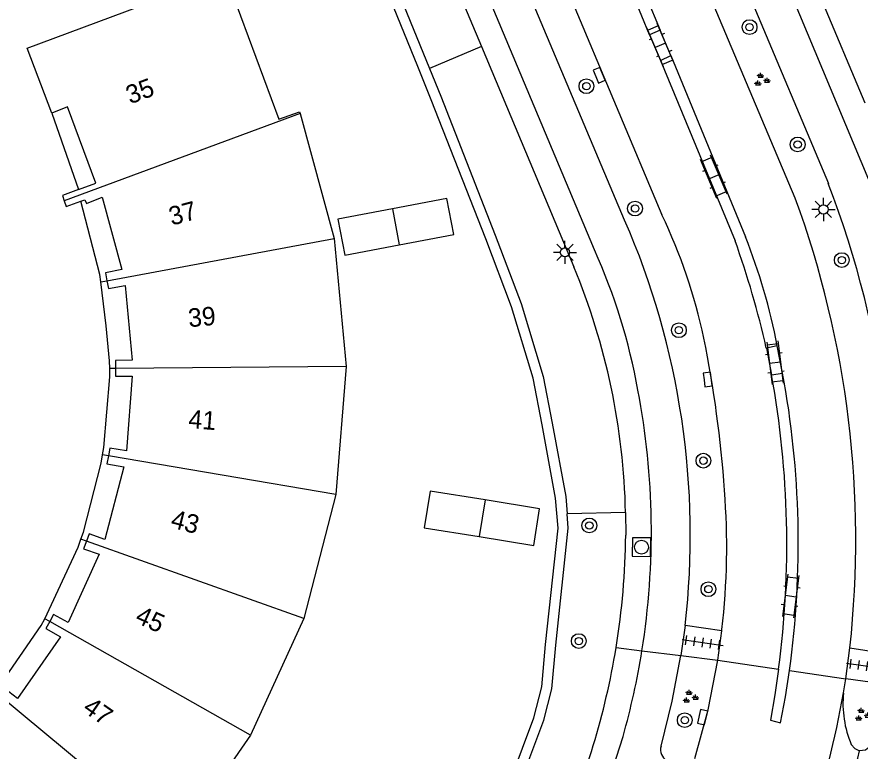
# Model space of a CAD drawing. Extents: x 137999 to 141000, y 397500 to 400501.
# Drawn here: x 138319.92 to 138365.48, y 399042.11 to 399081.75 of the extents above; entities that cross this region are included whole.
import ezdxf

# ---------------------------------------------------------------- set-up
doc = ezdxf.new("R2010")
doc.units = 0
for name, color, linetype in [('gg-afsc-muur', 7, 'Continuous'), ('gg-anno-huisnummerreeks BGT', 7, 'Continuous'), ('gg-bbg-bijgebouw', 7, 'Continuous'), ('gg-bbg-hoofdgebouw', 7, 'Continuous'), ('gg-bbg-onder overbouw', 7, 'Continuous'), ('gg-bbg-pand overbouw', 7, 'Continuous'), ('gg-bbg-tussenscheiding', 7, 'Continuous'), ('gg-bbg-tussenscheiding niveau 01', 7, 'Continuous'), ('gg-knt-verharding', 7, 'Continuous'), ('gt-grn-groengrens', 7, 'Continuous'), ('gt-grn-weggrens', 7, 'Continuous'), ('gt-symb-boom', 7, 'Continuous'), ('gt-symb-groenvak', 7, 'Continuous'), ('gt-symb-klinker verharding', 7, 'Continuous'), ('gt-symb-kolk', 7, 'Continuous'), ('gt-symb-lichtmast', 7, 'Continuous'), ('gt-symb-rioolschacht', 7, 'Continuous'), ('gt-symb-tegel verharding', 7, 'Continuous')]:
    doc.layers.add(name, color=color, linetype=linetype)

# ---------------------------------------------------------------- blocks, each defined once
blk = doc.blocks.new('gt0-KL1')
at = {"layer": 'gt-symb-klinker verharding'}
for p, q in [((-1.15, 0.3), (1.15, 0.3)), ((-1, -0.3), (-1, 0.3)), ((-0.5, 0.3), (-0.5, 0.45)), ((0, -0.3), (0, 0.3)), ((0.5, 0.3), (0.5, 0.45)), ((1, -0.3), (1, 0.3)), ((-1.15, -0.3), (1.15, -0.3)), ((-0.5, -0.45), (-0.5, -0.3)), ((0.5, -0.45), (0.5, -0.3))]:
    blk.add_line(p, q, dxfattribs=at)
blk = doc.blocks.new('gt0-TEG1')
at = {"layer": 'gt-symb-tegel verharding'}
for p, q in [((-1.125, 0), (1.125, 0)), ((-0.9, -0.25), (-0.9, 0.25)), ((-0.45, -0.25), (-0.45, 0.25)), ((0, -0.25), (0, 0.25)), ((0.45, -0.25), (0.45, 0.25)), ((0.9, -0.25), (0.9, 0.25))]:
    blk.add_line(p, q, dxfattribs=at)
blk = doc.blocks.new('gt0-KOLK')
at = {"layer": 'gt-symb-kolk'}
blk.add_lwpolyline([(0, 0), (0.375, 0), (0.375, 0.4), (-0.375, 0.4), (-0.375, 0), (0, 0)], dxfattribs=at)
blk = doc.blocks.new('gt0-BOOM')
at = {"layer": 'gt-symb-boom'}
for radius in [0.4, 0.2]:
    blk.add_circle((0, 0), radius, dxfattribs=at)
blk = doc.blocks.new('gt0-LMAST')
at = {"layer": 'gt-symb-lichtmast'}
for p, q in [((-0.005, 0.246), (-0.005, 0.621)), ((-0.182, 0.173), (-0.447, 0.438)), ((0.172, 0.173), (0.437, 0.438)), ((-0.255, -0.004), (-0.63, -0.004)), ((-0.182, -0.181), (-0.447, -0.446)), ((-0.005, -0.254), (-0.005, -0.629)), ((0.437, -0.446), (0.172, -0.181)), ((0.245, -0.004), (0.62, -0.004))]:
    blk.add_line(p, q, dxfattribs=at)
blk.add_circle((-0.005, -0.004), 0.25, dxfattribs=at)
blk = doc.blocks.new('gt0-GRVAK')
at = {"layer": 'gt-symb-groenvak'}
for p, q in [((-0.11, 0.189), (-0.228, 0.24)), ((-0.182, 0.153), (0.088, 0.153)), ((-0.091, 0.211), (-0.156, 0.322)), ((-0.047, 0.214), (-0.047, 0.393)), ((-0.004, 0.211), (0.061, 0.322)), ((0.015, 0.189), (0.133, 0.24)), ((0.262, -0.052), (0.197, 0.059)), ((0.305, -0.049), (0.305, 0.13)), ((0.349, -0.052), (0.414, 0.059)), ((-0.245, -0.228), (-0.363, -0.177)), ((-0.318, -0.264), (-0.047, -0.264)), ((-0.226, -0.206), (-0.291, -0.095)), ((-0.183, -0.203), (-0.183, -0.024)), ((-0.139, -0.206), (-0.074, -0.095)), ((-0.12, -0.228), (-0.002, -0.177)), ((0.243, -0.074), (0.125, -0.023)), ((0.17, -0.11), (0.441, -0.11)), ((0.368, -0.074), (0.486, -0.023))]:
    blk.add_line(p, q, dxfattribs=at)
blk = doc.blocks.new('gt0-RS')
at = {"layer": 'gt-symb-rioolschacht'}
blk.add_lwpolyline([(-0.5, -0.5), (0.5, -0.5), (0.5, 0.5), (-0.5, 0.5)], close=True, dxfattribs=at)
blk.add_circle((0, 0), 0.375, dxfattribs=at)

msp = doc.modelspace()

# ---------------------------------------------------------------- linework, layer by layer
at = {"layer": 'gg-afsc-muur'}
msp.add_line((138321.76, 399128.946), (138342.218, 399078.973), dxfattribs=at)
for points in [[(138333.211, 399022.296), (138339.882, 399030.223), (138342.426, 399033.357), (138345.954, 399038.855), (138347.842, 399043.91), (138348.284, 399045.576), (138348.481, 399047.877), (138349.159, 399054.154), (138349.026, 399055.777), (138348.297, 399059.725), (138347.809, 399062.251), (138346.647, 399066.106), (138345.251, 399069.769), (138342.309, 399077.273), (138341.588, 399079.067), (138331.05, 399104.901)], [(138342.218, 399078.973), (138342.82, 399077.476), (138345.764, 399069.967), (138347.168, 399066.283), (138348.352, 399062.342), (138348.837, 399059.827), (138349.572, 399055.85), (138349.647, 399054.926)], [(138333.211, 399022.296), (138333.112, 399022.179), (138333.533, 399021.825), (138340.306, 399029.873), (138342.872, 399033.034), (138346.449, 399038.607), (138348.379, 399043.776), (138348.828, 399045.482), (138349.028, 399047.824), (138349.711, 399054.148), (138349.647, 399054.926)]]:
    msp.add_lwpolyline(points, dxfattribs=at)
at = {"layer": 'gg-bbg-bijgebouw'}
for points in [[(138340.58, 399069.442), (138343.519, 399070.002), (138343.147, 399071.956), (138340.208, 399071.396)], [(138340.208, 399071.396), (138337.261, 399070.834), (138337.633, 399068.881), (138340.58, 399069.442)], [(138345.212, 399055.672), (138342.251, 399056.152), (138341.93, 399054.175), (138344.891, 399053.695)], [(138344.891, 399053.695), (138347.84, 399053.216), (138348.161, 399055.194), (138345.212, 399055.672)]]:
    msp.add_lwpolyline(points, dxfattribs=at)
at = {"layer": 'gg-bbg-hoofdgebouw'}
for p, q in [((138335.219, 399076.538), (138337.068, 399069.79)), ((138337.068, 399069.79), (138337.715, 399062.881)), ((138337.715, 399062.881), (138337.153, 399055.964)), ((138337.153, 399055.964), (138335.422, 399049.272)), ((138335.422, 399049.272), (138332.532, 399042.967)), ((138332.532, 399042.967), (138328.54, 399037.194))]:
    msp.add_line(p, q, dxfattribs=at)
for points in [[(138321.81, 399076.552), (138320.47, 399080.06), (138331.167, 399084.057), (138334.074, 399076.229), (138335.193, 399076.634), (138335.219, 399076.538)], [(138323.242, 399072.428), (138322.377, 399072.115), (138322.478, 399071.817)], [(138322.478, 399071.817), (138322.582, 399071.509), (138323.364, 399071.802)]]:
    msp.add_lwpolyline(points, dxfattribs=at)
at = {"layer": 'gg-bbg-onder overbouw'}
for points in [[(138323.242, 399072.428), (138324.182, 399072.769), (138322.644, 399076.891), (138321.81, 399076.552)], [(138323.364, 399071.802), (138323.584, 399071.884), (138323.672, 399071.682), (138324.525, 399072.016), (138325.583, 399068.107), (138324.7, 399067.932), (138324.784, 399067.509)], [(138324.784, 399067.509), (138324.866, 399067.095), (138325.774, 399067.244), (138326.141, 399063.211), (138325.241, 399063.2), (138325.244, 399062.77)], [(138325.244, 399062.77), (138325.247, 399062.352), (138326.145, 399062.356), (138325.83, 399058.318), (138324.943, 399058.47), (138324.859, 399058.048)], [(138324.859, 399058.048), (138324.784, 399057.625), (138325.688, 399057.463), (138324.672, 399053.542), (138323.825, 399053.846), (138323.673, 399053.444)], [(138323.673, 399053.444), (138323.522, 399053.042), (138324.369, 399052.737), (138322.687, 399049.053), (138321.9, 399049.489), (138321.688, 399049.114)], [(138321.688, 399049.114), (138321.474, 399048.737), (138322.269, 399048.282), (138319.957, 399044.957), (138319.251, 399045.491), (138319.125, 399045.348), (138318.907, 399045.54)]]:
    msp.add_lwpolyline(points, dxfattribs=at)
at = {"layer": 'gg-bbg-pand overbouw'}
msp.add_line((138321.81, 399076.552), (138323.242, 399072.428), dxfattribs=at)
for points in [[(138324.447, 399067.447), (138324.396, 399067.852), (138323.364, 399071.802)], [(138324.93, 399062.767), (138324.924, 399063.181), (138324.745, 399065.082), (138324.447, 399067.447)], [(138324.55, 399058.1), (138324.619, 399058.506), (138324.936, 399062.319), (138324.93, 399062.767)], [(138323.379, 399053.548), (138323.52, 399053.938), (138324.474, 399057.65), (138324.55, 399058.1)], [(138321.425, 399049.263), (138323.227, 399053.129), (138323.379, 399053.548)], [(138318.907, 399045.54), (138321.226, 399048.893), (138321.425, 399049.263)]]:
    msp.add_lwpolyline(points, dxfattribs=at)
at = {"layer": 'gg-bbg-tussenscheiding'}
for p, q in [((138335.219, 399076.538), (138322.478, 399071.817)), ((138340.208, 399071.396), (138340.58, 399069.442)), ((138324.784, 399067.509), (138337.068, 399069.79)), ((138337.715, 399062.881), (138325.244, 399062.77)), ((138337.153, 399055.964), (138324.859, 399058.048)), ((138345.212, 399055.672), (138344.891, 399053.695)), ((138335.422, 399049.272), (138323.673, 399053.444)), ((138332.532, 399042.967), (138321.688, 399049.114)), ((138328.54, 399037.194), (138318.099, 399045.833))]:
    msp.add_line(p, q, dxfattribs=at)
at = {"layer": 'gg-bbg-tussenscheiding niveau 01'}
for p, q in [((138324.447, 399067.447), (138324.784, 399067.509)), ((138325.244, 399062.77), (138324.93, 399062.767)), ((138324.859, 399058.048), (138324.55, 399058.1)), ((138323.673, 399053.444), (138323.379, 399053.548)), ((138321.688, 399049.114), (138321.425, 399049.263))]:
    msp.add_line(p, q, dxfattribs=at)
at = {"layer": 'gg-knt-verharding'}
for p, q in [((138338.951, 399118.885), (138354.681, 399081.031)), ((138354.103, 399080.788), (138338.378, 399118.663)), ((138351.62, 399101.63), (138363.76, 399072.76)), ((138361.972, 399071.963), (138349.78, 399100.89)), ((138339.112, 399094.249), (138345.026, 399080.151)), ((138346.66, 399090.341), (138354.771, 399071.061)), ((138362.946, 399083.739), (138365.725, 399077.115)), ((138354.681, 399081.031), (138354.103, 399080.788)), ((138355.254, 399079.661), (138354.681, 399081.031)), ((138354.103, 399080.788), (138354.683, 399079.403)), ((138345.026, 399080.151), (138350.012, 399068.266)), ((138354.683, 399079.403), (138355.254, 399079.661)), ((138355.254, 399079.661), (138359.284, 399069.881)), ((138354.683, 399079.403), (138358.718, 399069.667)), ((138360.997, 399064), (138360.41, 399063.874)), ((138361.286, 399062.525), (138360.997, 399064)), ((138360.41, 399063.874), (138360.696, 399062.419)), ((138360.696, 399062.419), (138361.286, 399062.525)), ((138352.803, 399054.996), (138352.81, 399053.777)), ((138356.023, 399048.89), (138355.791, 399047.267)), ((138358.002, 399048.61), (138356.023, 399048.89)), ((138357.783, 399047.02), (138358.002, 399048.61)), ((138358.002, 399048.61), (138358.01, 399048.671)), ((138364.706, 399046.021), (138364.925, 399047.692)), ((138364.925, 399047.692), (138366.899, 399047.386)), ((138355.791, 399047.267), (138357.783, 399047.02)), ((138364.58, 399045.25), (138364.706, 399046.021)), ((138366.674, 399045.747), (138364.706, 399046.021))]:
    msp.add_line(p, q, dxfattribs=at)
for points in [[(138345.686, 399121.495), (138347.11, 399117.97), (138365.932, 399072.965), (138366.889, 399070.14)], [(138351.131, 399069.168), (138340.681, 399094.051), (138334.581, 399108.47), (138331.627, 399116.033)], [(138352.753, 399070.778), (138338.472, 399104.654), (138334.088, 399115.213)], [(138354.724, 399042.378), (138355.313, 399044.81), (138355.791, 399047.267)], [(138356.552, 399041.707), (138357.262, 399044.346), (138357.783, 399047.02)], [(138361.072, 399046.545), (138360.868, 399045.158), (138360.626, 399043.775), (138361.18, 399043.636), (138361.439, 399045.043), (138361.658, 399046.461)], [(138366.563, 399045.104), (138366.03, 399042.375), (138365.773, 399042.172), (138365.448, 399042.134)], [(138365.001, 399042.472), (138365.183, 399042.248), (138365.448, 399042.134)]]:
    msp.add_lwpolyline(points, dxfattribs=at)
for centre, radius, start, end in [((138314.333, 399053.764), 52.951, 353.0816, 21.0228), ((138311.609, 399053.52), 53.634, 353.7614, 20.1125), ((138326.968, 399057.862), 30.777, 12.2886, 25.3962), ((138313.725, 399053.759), 42.578, 353.4335, 23.5605), ((138312.749, 399053.097), 48.864, 12.7414, 19.8223), ((138328.645, 399057.767), 32.947, 10.9058, 21.5734), ((138321.647, 399055.908), 32.328, 10.1351, 24.2149), ((138315.98, 399054.18), 36.832, 1.2698, 22.4853), ((138293.19, 399051.604), 65.122, 4.0405, 11.34236), ((138310.311, 399053.284), 51.207, 352.4376, 10.2762), ((138312.328, 399053.355), 49.809, 352.0443, 10.6089), ((138313.591, 399053.943), 40.607, 350.9107, 10.8647), ((138319.309, 399053.154), 38.96, 353.393, 4.4744), ((138312.658, 399054.147), 40.154, 350.7628, 359.4727), ((138312.662, 399054.153), 40.15, 335.2477, 350.7529), ((138313.587, 399053.957), 40.614, 344.2128, 350.8925), ((138311.067, 399054.889), 54.375, 333.8178, 349.7896), ((138370.136, 399044.671), 5.586, 174.0516, 203.1834), ((138311.887, 399054.899), 42.508, 318.2098, 343.6143), ((138355.357, 399042.181), 0.662, 162.7254, 241.1569), ((138310.061, 399055.393), 56.952, 333.0384, 346.5368)]:
    msp.add_arc(centre, radius, start, end, dxfattribs=at)
at = {"layer": 'gt-grn-groengrens'}
for p, q in [((138345.026, 399080.151), (138342.218, 399078.973)), ((138352.803, 399054.996), (138349.647, 399054.926))]:
    msp.add_line(p, q, dxfattribs=at)
at = {"layer": 'gt-grn-weggrens'}
for p, q in [((138352.291, 399047.701), (138353.689, 399047.528)), ((138353.689, 399047.528), (138355.791, 399047.267)), ((138357.783, 399047.02), (138361.072, 399046.545)), ((138361.658, 399046.461), (138364.706, 399046.021))]:
    msp.add_line(p, q, dxfattribs=at)

# ---------------------------------------------------------------- block references
at = {"layer": 'gt-symb-boom'}
for p in [(138359.502, 399081.2), (138350.688, 399078.012), (138362.102, 399074.865), (138353.317, 399071.406), (138364.488, 399068.623), (138355.685, 399064.838), (138357.011, 399057.795), (138350.845, 399054.295), (138357.28, 399050.854), (138350.277, 399048.053), (138356.002, 399043.783)]:
    msp.add_blockref('gt0-BOOM', p, dxfattribs=at)
at = {"layer": 'gt-symb-groenvak'}
for p in [(138360.142, 399078.341), (138356.285, 399045.03), (138365.584, 399044.063)]:
    msp.add_blockref('gt0-GRVAK', p, dxfattribs=at)
at = {"layer": 'gt-symb-klinker verharding'}
for p, rotation in [((138354.686, 399080.226), 112.95036301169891), ((138357.57, 399073.116), 112.9503630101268), ((138360.873, 399063.086), -82.93185994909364), ((138361.729, 399050.488), -97.35237935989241)]:
    msp.add_blockref('gt0-KL1', p, dxfattribs=dict(at, rotation=rotation))
at = {"layer": 'gt-symb-kolk'}
for p, rotation in [((138351.192, 399078.527), -67.17745934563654), ((138357.046, 399062.153), -82.64762064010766), ((138357.157, 399043.899), 76.75619797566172)]:
    msp.add_blockref('gt0-KOLK', p, dxfattribs=dict(at, rotation=rotation))
at = {"layer": 'gt-symb-lichtmast'}
for p in [(138363.5, 399071.361), (138349.534, 399069.045)]:
    msp.add_blockref('gt0-LMAST', p, dxfattribs=at)
at = {"layer": 'gt-symb-rioolschacht', "rotation": -0.7448031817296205}
msp.add_blockref('gt0-RS', (138353.664, 399053.127), dxfattribs=at)
at = {"layer": 'gt-symb-tegel verharding'}
for p, rotation in [((138356.972, 399047.978), -8.105793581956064), ((138365.86, 399046.703), -7.8141808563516)]:
    msp.add_blockref('gt0-TEG1', p, dxfattribs=dict(at, rotation=rotation))

# ---------------------------------------------------------------- texts
at = {"layer": 'gg-anno-huisnummerreeks BGT'}
for s, rotation, p in [('35', 20.5, (138326.035, 399077.024)), ('37', 15.1, (138328.281, 399070.477)), ('39', 5.2, (138329.215, 399064.995)), ('41', 355.5, (138329.159, 399059.557)), ('43', 345.5, (138328.173, 399054.2)), ('45', 335.5, (138326.247, 399049.088)), ('47', 325.2, (138323.416, 399044.285))]:
    msp.add_text(s, height=1, rotation=rotation, dxfattribs=at).set_placement(p)

doc.saveas('drawing.dxf')
